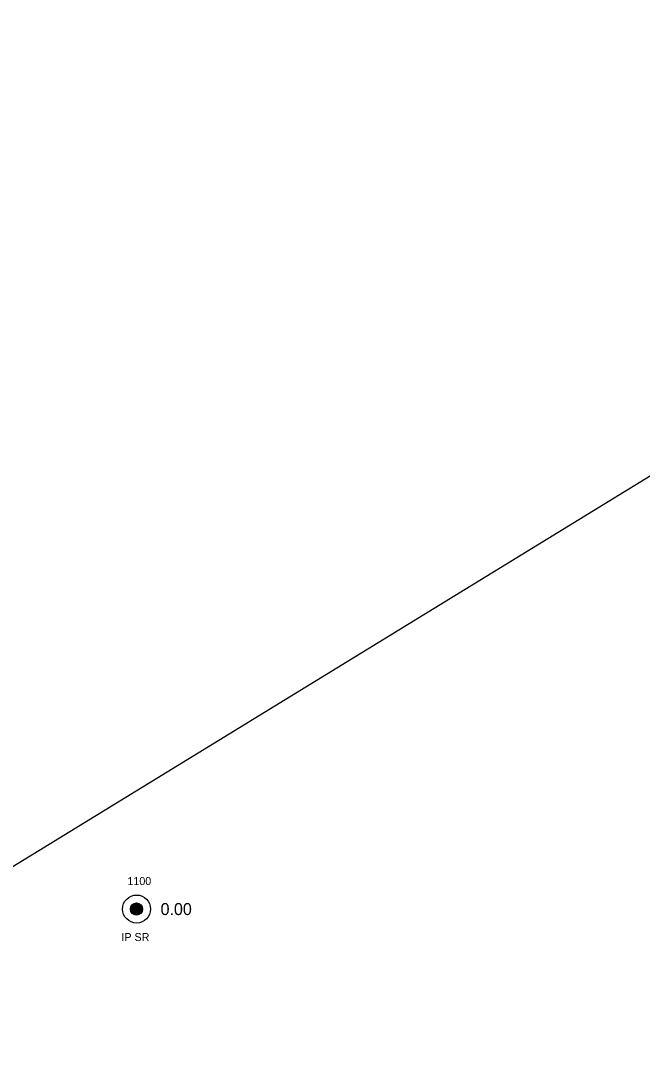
# Model space of a CAD drawing. Extents: x 1575382 to 1578175, y 1099175 to 1101955.
# Drawn here: x 1576124.3 to 1576202, y 1099553 to 1099682.2 of the extents above; entities that cross this region are included whole.
import ezdxf

# ---------------------------------------------------------------- set-up
doc = ezdxf.new("R2010")
doc.units = 0
for name, color, linetype in [('RD_EX_DV_Prop_txCode', 7, 'Continuous'), ('RD_EX_DV_PropPin', 7, 'Continuous'), ('RD_EX_TX_DV_Prop_ELEV', 7, 'Continuous'), ('RD_EX_UT', 7, 'Continuous'), ('RD_SMD_Locator', 7, 'Continuous')]:
    doc.layers.add(name, color=color, linetype=linetype)

msp = doc.modelspace()

# ---------------------------------------------------------------- linework, layer by layer
at = {"layer": 'RD_EX_DV_PropPin'}
for p, q in [((1576138.06, 1099570.99), (1576138.06, 1099571.38)), ((1576138.09, 1099570.88), (1576138.09, 1099571.48)), ((1576138.13, 1099570.81), (1576138.13, 1099571.55)), ((1576138.16, 1099570.76), (1576138.16, 1099571.61)), ((1576138.2, 1099570.71), (1576138.2, 1099571.66)), ((1576138.23, 1099570.67), (1576138.23, 1099571.7)), ((1576138.27, 1099570.63), (1576138.27, 1099571.73)), ((1576138.3, 1099570.6), (1576138.3, 1099571.76)), ((1576138.34, 1099570.57), (1576138.34, 1099571.79)), ((1576138.37, 1099570.55), (1576138.37, 1099571.82)), ((1576138.41, 1099570.53), (1576138.41, 1099571.84)), ((1576138.44, 1099570.51), (1576138.44, 1099571.86)), ((1576138.48, 1099570.49), (1576138.48, 1099571.87)), ((1576138.51, 1099570.47), (1576138.51, 1099571.89)), ((1576138.55, 1099570.46), (1576138.55, 1099571.9)), ((1576138.58, 1099570.45), (1576138.58, 1099571.91)), ((1576138.62, 1099570.44), (1576138.62, 1099571.92)), ((1576138.65, 1099570.43), (1576138.65, 1099571.93)), ((1576138.69, 1099570.43), (1576138.69, 1099571.94)), ((1576138.72, 1099570.42), (1576138.72, 1099571.94)), ((1576138.76, 1099570.42), (1576138.76, 1099571.94)), ((1576138.79, 1099570.42), (1576138.79, 1099571.94)), ((1576138.83, 1099570.42), (1576138.83, 1099571.94)), ((1576138.86, 1099570.42), (1576138.86, 1099571.94)), ((1576138.9, 1099570.43), (1576138.9, 1099571.94)), ((1576138.93, 1099570.43), (1576138.93, 1099571.93)), ((1576138.97, 1099570.44), (1576138.97, 1099571.92)), ((1576139, 1099570.45), (1576139, 1099571.91)), ((1576139.04, 1099570.46), (1576139.04, 1099571.9)), ((1576139.07, 1099570.47), (1576139.07, 1099571.89)), ((1576139.11, 1099570.49), (1576139.11, 1099571.87)), ((1576139.14, 1099570.51), (1576139.14, 1099571.86)), ((1576139.18, 1099570.53), (1576139.18, 1099571.84)), ((1576139.21, 1099570.55), (1576139.21, 1099571.82)), ((1576139.25, 1099570.57), (1576139.25, 1099571.79)), ((1576139.28, 1099570.6), (1576139.28, 1099571.76)), ((1576139.32, 1099570.63), (1576139.32, 1099571.73)), ((1576139.35, 1099570.67), (1576139.35, 1099571.7)), ((1576139.39, 1099570.71), (1576139.39, 1099571.66)), ((1576139.42, 1099570.76), (1576139.42, 1099571.61)), ((1576139.46, 1099570.81), (1576139.46, 1099571.55)), ((1576139.49, 1099570.88), (1576139.49, 1099571.48)), ((1576139.53, 1099570.99), (1576139.53, 1099571.38))]:
    msp.add_line(p, q, dxfattribs=at)
for radius in [1.75, 0.761]:
    msp.add_circle((1576138.79, 1099571.18), radius, dxfattribs=at)
at = {"layer": 'RD_EX_UT'}
msp.add_line((1575942.28, 1099465.48), (1576305.27, 1099688.09), dxfattribs=at)
at = {"layer": 'RD_SMD_Locator'}
msp.add_circle((1576138.79, 1099571.18), 0.15, dxfattribs=at)

# ---------------------------------------------------------------- texts
at = {"layer": 'RD_EX_DV_Prop_txCode'}
for s, p in [('1100', (1576137.65, 1099574.18)), ('IP SR', (1576136.9, 1099567.18))]:
    msp.add_text(s, height=1, dxfattribs=at).set_placement(p)
at = {"layer": 'RD_EX_TX_DV_Prop_ELEV'}
msp.add_text('0.00', height=1.5, dxfattribs=at).set_placement((1576141.79, 1099570.43))

doc.saveas('drawing.dxf')
